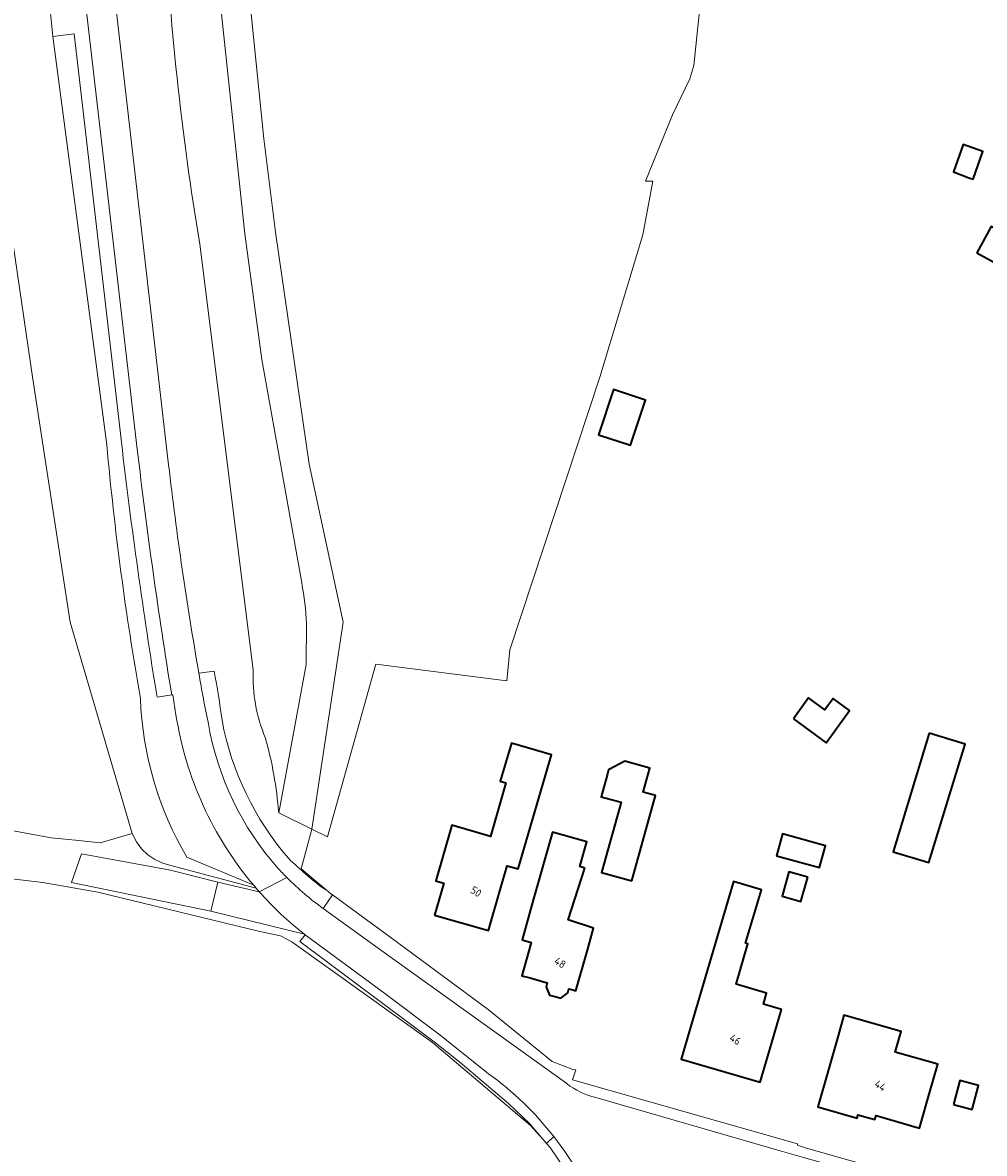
# Model space of a CAD drawing. Extents: x 184422 to 188298, y 343471 to 350189.
# Tile 391 of 513: x 186826 to 186939, y 348968 to 349101. Entities that reach past the tile are written whole.
import ezdxf
from ezdxf.enums import TextEntityAlignment as Align

# ---------------------------------------------------------------- set-up
doc = ezdxf.new("R2010")
doc.units = 0
for name, color, linetype, lineweight in [('B-WA-GR-GRAS-GV', 252, 'Continuous', 13), ('B-WA-GR-GROENVOORZIENING-GV', 252, 'Continuous', 18), ('B-WA-IE-TERREINAFSCHEIDING_KUNSTMATIG_HEKWERK-G', 252, 'IE-TERREINAFSCHEIDING-KUNSTMATIG', 18), ('B-WA-OG-TERREIN_ERF-GV', 252, 'Continuous', 18), ('B-WA-OG-WEG-GV', 252, 'Continuous', 18), ('B-WA-VH-ONVERHARD-GV', 252, 'Continuous', 18), ('B-WA-VH-VERHARDING_ASFALT-GV', 252, 'Continuous', 18), ('B-WA-VH-VERHARDING_GESLOTEN-GV', 252, 'Continuous', 18), ('B-WA-VH-VERHARDING_GRASBETONSTEEN-GV', 252, 'Continuous', 18), ('B-WA-VH-VERHARDING_STRAATBAKSTEEN-GV', 252, 'Continuous', 18), ('B-WA-VH-VERHARDING_TEGEL-GV', 252, 'Continuous', 18), ('B-WE-OG-BEBOUWING-GV', 250, 'Continuous', 35), ('B-WE-OG-BEBOUWING-T18', 10, 'Continuous', 18)]:
    doc.layers.add(name, color=color, linetype=linetype, lineweight=lineweight)
doc.styles.add('NLCS-ISO-M500-T18', font='NLCS-ISO.ttf', dxfattribs={"height": 0.9})
doc.linetypes.add('IE-TERREINAFSCHEIDING-KUNSTMATIG', pattern='A,4,[82,NLCS.SHX,S=0.75,R=90,X=0,Y=0],4,-2', length=10)

msp = doc.modelspace()

# ---------------------------------------------------------------- linework, layer by layer
at = {"layer": 'B-WA-GR-GRAS-GV', "flags": 128}
for points in [[(186859.084, 349035.12), (186857.028, 349046.754), (186854.369, 349061.428), (186852.376, 349076.208), (186847.659, 349120.624), (186842.586, 349120.278), (186842.888, 349114.299)], [(186859.084, 349035.12), (186857.028, 349046.754), (186854.369, 349061.428), (186852.376, 349076.208), (186847.659, 349120.624), (186842.586, 349120.278), (186842.888, 349114.299)], [(186859.084, 349035.12), (186857.028, 349046.754), (186854.369, 349061.428), (186852.376, 349076.208), (186847.659, 349120.624), (186842.586, 349120.278), (186842.888, 349114.299)], [(186820.785, 349117.115), (186821.679, 349110.575), (186823.442, 349097.673), (186824.561, 349078.713), (186827.421, 349059.09), (186831.83, 349030.529), (186839.127, 349005.658), (186839.159, 349005.548), (186839.625, 349004.652), (186840.231, 349003.843), (186840.96, 349003.145), (186841.795, 349002.575), (186842.711, 349002.149), (186843.684, 349001.878), (186853.703, 348999.22), (186853.426, 348999.544), (186845.57, 349002.856)], [(186820.785, 349117.115), (186821.679, 349110.575), (186823.442, 349097.673), (186824.561, 349078.713), (186827.421, 349059.09), (186831.83, 349030.529), (186839.127, 349005.658), (186839.159, 349005.548), (186839.625, 349004.652), (186840.231, 349003.843), (186840.96, 349003.145), (186841.795, 349002.575), (186842.711, 349002.149), (186843.684, 349001.878), (186853.703, 348999.22), (186853.426, 348999.544), (186845.57, 349002.856)], [(186820.785, 349117.115), (186821.679, 349110.575), (186823.442, 349097.673), (186824.561, 349078.713), (186827.421, 349059.09), (186831.83, 349030.529), (186839.127, 349005.658), (186839.159, 349005.548), (186839.625, 349004.652), (186840.231, 349003.843), (186840.96, 349003.145), (186841.795, 349002.575), (186842.711, 349002.149), (186843.684, 349001.878), (186853.703, 348999.22), (186853.426, 348999.544), (186845.57, 349002.856)], [(186852.798, 349105.239), (186854.612, 349087.393), (186855.999, 349076.404), (186859.956, 349049.086), (186863.967, 349030.51), (186860.264, 349006.169), (186862.119, 349005.255), (186867.8, 349025.568), (186883.242, 349023.625), (186883.571, 349027.265), (186894.18, 349059.328), (186899.238, 349076.073), (186900.401, 349082.41), (186899.539, 349082.41), (186902.718, 349090.216), (186904.79, 349094.456), (186905.248, 349096.01), (186906.275, 349105.916)], [(186852.798, 349105.239), (186854.612, 349087.393), (186855.999, 349076.404), (186859.956, 349049.086), (186863.967, 349030.51), (186860.264, 349006.169), (186862.119, 349005.255), (186867.8, 349025.568), (186883.242, 349023.625), (186883.571, 349027.265), (186894.18, 349059.328), (186899.238, 349076.073), (186900.401, 349082.41), (186899.539, 349082.41), (186902.718, 349090.216), (186904.79, 349094.456), (186905.248, 349096.01), (186906.275, 349105.916)], [(186852.798, 349105.239), (186854.612, 349087.393), (186855.999, 349076.404), (186859.956, 349049.086), (186863.967, 349030.51), (186860.264, 349006.169), (186862.119, 349005.255), (186867.8, 349025.568), (186883.242, 349023.625), (186883.571, 349027.265), (186894.18, 349059.328), (186899.238, 349076.073), (186900.401, 349082.41), (186899.539, 349082.41), (186902.718, 349090.216), (186904.79, 349094.456), (186905.248, 349096.01), (186906.275, 349105.916)], [(186836.129, 349051.361), (186829.782, 349099.448), (186829.446, 349102.584), (186830.146, 349102.646)], [(186836.129, 349051.361), (186829.782, 349099.448), (186829.446, 349102.584), (186830.146, 349102.646)], [(186836.129, 349051.361), (186829.782, 349099.448), (186829.446, 349102.584), (186830.146, 349102.646)], [(186847.076, 349074.997), (186853.373, 349024.914)], [(186847.076, 349074.997), (186853.373, 349024.914)], [(186847.076, 349074.997), (186853.373, 349024.914)], [(186856.367, 349008.089), (186859.61, 349025.531), (186859.655, 349030.342)], [(186856.367, 349008.089), (186859.61, 349025.531), (186859.655, 349030.342)], [(186856.367, 349008.089), (186859.61, 349025.531), (186859.655, 349030.342)], [(186868.186, 348866.142), (186887.253, 348916.729), (186893.675, 348937.08), (186895.03, 348945.328), (186894.846, 348949.94), (186894.555, 348954.59), (186893.882, 348959.318), (186892.494, 348962.531), (186888.332, 348968.693), (186887.901, 348969.176), (186887.465, 348969.665), (186886.767, 348970.447), (186886.017, 348971.289), (186874.461, 348981.048), (186857.901, 348992.886), (186856.599, 348993.598), (186854.143, 348994.098), (186835.074, 348998.751), (186828.613, 348999.861), (186824.294, 349000.397)], [(186868.186, 348866.142), (186887.253, 348916.729), (186893.675, 348937.08), (186895.03, 348945.328), (186894.846, 348949.94), (186894.555, 348954.59), (186893.882, 348959.318), (186892.494, 348962.531), (186888.332, 348968.693), (186887.901, 348969.176), (186887.465, 348969.665), (186886.767, 348970.447), (186886.017, 348971.289), (186874.461, 348981.048), (186857.901, 348992.886), (186856.599, 348993.598), (186854.143, 348994.098), (186835.074, 348998.751), (186828.613, 348999.861), (186824.294, 349000.397)], [(186868.186, 348866.142), (186887.253, 348916.729), (186893.675, 348937.08), (186895.03, 348945.328), (186894.846, 348949.94), (186894.555, 348954.59), (186893.882, 348959.318), (186892.494, 348962.531), (186888.332, 348968.693), (186887.901, 348969.176), (186887.465, 348969.665), (186886.767, 348970.447), (186886.017, 348971.289), (186874.461, 348981.048), (186857.901, 348992.886), (186856.599, 348993.598), (186854.143, 348994.098), (186835.074, 348998.751), (186828.613, 348999.861), (186824.294, 349000.397)]]:
    msp.add_lwpolyline(points, dxfattribs=at)
at = {"layer": 'B-WA-GR-GRAS-GV'}
for points in [[(186842.888, 349114.299, 0.0294101), (186847.076, 349074.997)], [(186842.888, 349114.299, 0.0294101), (186847.076, 349074.997)], [(186842.888, 349114.299, 0.0294101), (186847.076, 349074.997)], [(186840.086, 349021.529, -0.0208324), (186836.129, 349051.361)], [(186840.086, 349021.529, -0.0208324), (186836.129, 349051.361)], [(186840.086, 349021.529, -0.0208324), (186836.129, 349051.361)], [(186859.655, 349030.342, 0.0320148), (186859.084, 349035.12)], [(186859.655, 349030.342, 0.0320148), (186859.084, 349035.12)], [(186859.655, 349030.342, 0.0320148), (186859.084, 349035.12)], [(186853.373, 349024.914, 0.1123252), (186854.779, 349016.947)], [(186853.373, 349024.914, 0.1123252), (186854.779, 349016.947)], [(186853.373, 349024.914, 0.1123252), (186854.779, 349016.947)], [(186845.57, 349002.856, -0.124917), (186840.086, 349021.529)], [(186845.57, 349002.856, -0.124917), (186840.086, 349021.529)], [(186845.57, 349002.856, -0.124917), (186840.086, 349021.529)], [(186854.779, 349016.947, -0.0499525), (186856.367, 349008.089)], [(186854.779, 349016.947, -0.0499525), (186856.367, 349008.089)], [(186854.779, 349016.947, -0.0499525), (186856.367, 349008.089)]]:
    msp.add_lwpolyline(points, format="xyb", dxfattribs=at)
at = {"layer": 'B-WA-GR-GROENVOORZIENING-GV', "flags": 128}
for points in [[(186859.655, 349030.342), (186859.61, 349025.531), (186856.367, 349008.089), (186860.264, 349006.169), (186863.967, 349030.51), (186859.956, 349049.086), (186855.999, 349076.404), (186854.612, 349087.393), (186852.798, 349105.239), (186851.008, 349125.595), (186850.018, 349144.019), (186851.406, 349154.441), (186852.079, 349157.886), (186853.912, 349164.228), (186856.26, 349170.347), (186859.516, 349176.479), (186862.302, 349179.695), (186858.648, 349180.99)], [(186859.655, 349030.342), (186859.61, 349025.531), (186856.367, 349008.089), (186860.264, 349006.169), (186863.967, 349030.51), (186859.956, 349049.086), (186855.999, 349076.404), (186854.612, 349087.393), (186852.798, 349105.239), (186851.008, 349125.595), (186850.018, 349144.019), (186851.406, 349154.441), (186852.079, 349157.886), (186853.912, 349164.228), (186856.26, 349170.347), (186859.516, 349176.479), (186862.302, 349179.695), (186858.648, 349180.99)], [(186859.655, 349030.342), (186859.61, 349025.531), (186856.367, 349008.089), (186860.264, 349006.169), (186863.967, 349030.51), (186859.956, 349049.086), (186855.999, 349076.404), (186854.612, 349087.393), (186852.798, 349105.239), (186851.008, 349125.595), (186850.018, 349144.019), (186851.406, 349154.441), (186852.079, 349157.886), (186853.912, 349164.228), (186856.26, 349170.347), (186859.516, 349176.479), (186862.302, 349179.695), (186858.648, 349180.99)], [(186846.548, 349134.673), (186847.598, 349121.801), (186847.659, 349120.624), (186852.376, 349076.208), (186854.369, 349061.428), (186857.028, 349046.754), (186859.084, 349035.12)], [(186846.548, 349134.673), (186847.598, 349121.801), (186847.659, 349120.624), (186852.376, 349076.208), (186854.369, 349061.428), (186857.028, 349046.754), (186859.084, 349035.12)], [(186846.548, 349134.673), (186847.598, 349121.801), (186847.659, 349120.624), (186852.376, 349076.208), (186854.369, 349061.428), (186857.028, 349046.754), (186859.084, 349035.12)], [(186816.322, 349106.302), (186817.745, 349099.524), (186817.334, 349095.434), (186819.06, 349092.531), (186820.358, 349076.27), (186820.818, 349047.641), (186822.027, 349025.75), (186823.59, 349016.398), (186824.307, 349010.113), (186824.728, 349006.051), (186827.034, 349005.617), (186829.573, 349005.14), (186832.842, 349004.804), (186835.341, 349004.548), (186839.127, 349005.658), (186831.83, 349030.529), (186827.421, 349059.09), (186824.561, 349078.713), (186823.442, 349097.673), (186821.679, 349110.575), (186820.785, 349117.115), (186822.414, 349125.273), (186824.98, 349131.446), (186827.285, 349133.642)], [(186816.322, 349106.302), (186817.745, 349099.524), (186817.334, 349095.434), (186819.06, 349092.531), (186820.358, 349076.27), (186820.818, 349047.641), (186822.027, 349025.75), (186823.59, 349016.398), (186824.307, 349010.113), (186824.728, 349006.051), (186827.034, 349005.617), (186829.573, 349005.14), (186832.842, 349004.804), (186835.341, 349004.548), (186839.127, 349005.658), (186831.83, 349030.529), (186827.421, 349059.09), (186824.561, 349078.713), (186823.442, 349097.673), (186821.679, 349110.575), (186820.785, 349117.115), (186822.414, 349125.273), (186824.98, 349131.446), (186827.285, 349133.642)], [(186816.322, 349106.302), (186817.745, 349099.524), (186817.334, 349095.434), (186819.06, 349092.531), (186820.358, 349076.27), (186820.818, 349047.641), (186822.027, 349025.75), (186823.59, 349016.398), (186824.307, 349010.113), (186824.728, 349006.051), (186827.034, 349005.617), (186829.573, 349005.14), (186832.842, 349004.804), (186835.341, 349004.548), (186839.127, 349005.658), (186831.83, 349030.529), (186827.421, 349059.09), (186824.561, 349078.713), (186823.442, 349097.673), (186821.679, 349110.575), (186820.785, 349117.115), (186822.414, 349125.273), (186824.98, 349131.446), (186827.285, 349133.642)]]:
    msp.add_lwpolyline(points, dxfattribs=at)
at = {"layer": 'B-WA-GR-GROENVOORZIENING-GV'}
msp.add_lwpolyline([(186859.084, 349035.12, -0.0320148), (186859.655, 349030.342)], format="xyb", dxfattribs=at)
msp.add_lwpolyline([(186859.084, 349035.12, -0.0320148), (186859.655, 349030.342)], format="xyb", dxfattribs=at)
msp.add_lwpolyline([(186859.084, 349035.12, -0.0320148), (186859.655, 349030.342)], format="xyb", dxfattribs=at)
at = {"layer": 'B-WA-IE-TERREINAFSCHEIDING_KUNSTMATIG_HEKWERK-G', "flags": 128}
for points in [[(186860.264, 349006.169), (186862.119, 349005.255), (186867.8, 349025.568), (186883.242, 349023.625)], [(186860.264, 349006.169), (186862.119, 349005.255), (186867.8, 349025.568), (186883.242, 349023.625)], [(186860.264, 349006.169), (186862.119, 349005.255), (186867.8, 349025.568), (186883.242, 349023.625)], [(186860.264, 349006.169), (186856.367, 349008.089)], [(186860.264, 349006.169), (186856.367, 349008.089)], [(186860.264, 349006.169), (186856.367, 349008.089)]]:
    msp.add_lwpolyline(points, dxfattribs=at)
at = {"layer": 'B-WA-OG-TERREIN_ERF-GV', "flags": 128}
for points in [[(186906.275, 349105.916), (186905.248, 349096.01), (186904.79, 349094.456), (186902.718, 349090.216), (186899.539, 349082.41), (186900.401, 349082.41), (186899.238, 349076.073), (186894.18, 349059.328), (186883.571, 349027.265), (186883.242, 349023.625), (186867.8, 349025.568), (186862.119, 349005.255), (186860.264, 349006.169), (186859.012, 349001.493), (186861.947, 348999.019)], [(186906.275, 349105.916), (186905.248, 349096.01), (186904.79, 349094.456), (186902.718, 349090.216), (186899.539, 349082.41), (186900.401, 349082.41), (186899.238, 349076.073), (186894.18, 349059.328), (186883.571, 349027.265), (186883.242, 349023.625), (186867.8, 349025.568), (186862.119, 349005.255), (186860.264, 349006.169), (186859.012, 349001.493), (186861.947, 348999.019)], [(186906.275, 349105.916), (186905.248, 349096.01), (186904.79, 349094.456), (186902.718, 349090.216), (186899.539, 349082.41), (186900.401, 349082.41), (186899.238, 349076.073), (186894.18, 349059.328), (186883.571, 349027.265), (186883.242, 349023.625), (186867.8, 349025.568), (186862.119, 349005.255), (186860.264, 349006.169), (186859.012, 349001.493), (186861.947, 348999.019)], [(186861.947, 348999.019), (186862.523, 348998.533), (186862.702, 348998.407), (186869.443, 348993.484), (186881.042, 348984.925), (186888.559, 348978.816), (186891.018, 348977.888), (186891.344, 348977.814), (186890.961, 348976.653), (186917.473, 348969.121), (186917.435, 348968.946), (186918.533, 348968.631), (186929.983, 348965.347)], [(186861.947, 348999.019), (186862.523, 348998.533), (186862.702, 348998.407), (186869.443, 348993.484), (186881.042, 348984.925), (186888.559, 348978.816), (186891.018, 348977.888), (186891.344, 348977.814), (186890.961, 348976.653), (186917.473, 348969.121), (186917.435, 348968.946), (186918.533, 348968.631), (186929.983, 348965.347)], [(186861.947, 348999.019), (186862.523, 348998.533), (186862.702, 348998.407), (186869.443, 348993.484), (186881.042, 348984.925), (186888.559, 348978.816), (186891.018, 348977.888), (186891.344, 348977.814), (186890.961, 348976.653), (186917.473, 348969.121), (186917.435, 348968.946), (186918.533, 348968.631), (186929.983, 348965.347)]]:
    msp.add_lwpolyline(points, dxfattribs=at)
for points in [[(186937.64, 349082.807), (186935.83, 349083.501), (186936.95, 349086.713), (186939.29, 349085.897), (186938.151, 349082.628)], [(186937.64, 349082.807), (186935.83, 349083.501), (186936.95, 349086.713), (186939.29, 349085.897), (186938.151, 349082.628)], [(186937.64, 349082.807), (186935.83, 349083.501), (186936.95, 349086.713), (186939.29, 349085.897), (186938.151, 349082.628)], [(186938.565, 349073.959), (186940.273, 349077.086), (186943.74, 349075.192), (186943.481, 349074.718), (186945.386, 349073.678), (186943.937, 349071.026)], [(186938.565, 349073.959), (186940.273, 349077.086), (186943.74, 349075.192), (186943.481, 349074.718), (186945.386, 349073.678), (186943.937, 349071.026)], [(186938.565, 349073.959), (186940.273, 349077.086), (186943.74, 349075.192), (186943.481, 349074.718), (186945.386, 349073.678), (186943.937, 349071.026)], [(186894.032, 349052.558), (186895.774, 349057.886), (186899.552, 349056.65), (186897.81, 349051.322)], [(186894.032, 349052.558), (186895.774, 349057.886), (186899.552, 349056.65), (186897.81, 349051.322)], [(186894.032, 349052.558), (186895.774, 349057.886), (186899.552, 349056.65), (186897.81, 349051.322)], [(186932.958, 349017.435), (186937.179, 349016.15), (186932.935, 349002.211), (186928.715, 349003.496)], [(186932.958, 349017.435), (186937.179, 349016.15), (186932.935, 349002.211), (186928.715, 349003.496)], [(186932.958, 349017.435), (186937.179, 349016.15), (186932.935, 349002.211), (186928.715, 349003.496)], [(186874.728, 348996.05), (186875.814, 348999.795), (186875.109, 349000), (186874.854, 349000.074), (186876.752, 349006.624), (186881.297, 349005.307), (186883.121, 349011.6), (186882.462, 349011.791), (186883.76, 349016.27), (186888.478, 349014.903), (186884.583, 349001.467), (186883.275, 349001.846), (186882.455, 348999.016), (186881.063, 348994.214)], [(186874.728, 348996.05), (186875.814, 348999.795), (186875.109, 349000), (186874.854, 349000.074), (186876.752, 349006.624), (186881.297, 349005.307), (186883.121, 349011.6), (186882.462, 349011.791), (186883.76, 349016.27), (186888.478, 349014.903), (186884.583, 349001.467), (186883.275, 349001.846), (186882.455, 348999.016), (186881.063, 348994.214)], [(186874.728, 348996.05), (186875.814, 348999.795), (186875.109, 349000), (186874.854, 349000.074), (186876.752, 349006.624), (186881.297, 349005.307), (186883.121, 349011.6), (186882.462, 349011.791), (186883.76, 349016.27), (186888.478, 349014.903), (186884.583, 349001.467), (186883.275, 349001.846), (186882.455, 348999.016), (186881.063, 348994.214)], [(186897.934, 349000.072), (186894.383, 349001.058), (186896.679, 349009.322), (186894.326, 349009.975), (186895.031, 349012.513), (186895.202, 349013.129), (186897.113, 349014.144), (186900.062, 349013.326), (186899.478, 349011.221), (186899.284, 349010.524), (186900.726, 349010.124)], [(186897.934, 349000.072), (186894.383, 349001.058), (186896.679, 349009.322), (186894.326, 349009.975), (186895.031, 349012.513), (186895.202, 349013.129), (186897.113, 349014.144), (186900.062, 349013.326), (186899.478, 349011.221), (186899.284, 349010.524), (186900.726, 349010.124)], [(186897.934, 349000.072), (186894.383, 349001.058), (186896.679, 349009.322), (186894.326, 349009.975), (186895.031, 349012.513), (186895.202, 349013.129), (186897.113, 349014.144), (186900.062, 349013.326), (186899.478, 349011.221), (186899.284, 349010.524), (186900.726, 349010.124)], [(186892.428, 349001.581), (186890.434, 348995.49), (186893.439, 348994.507), (186892.71, 348991.929), (186891.354, 348987.128), (186890.99, 348987.233), (186890.548, 348987.361), (186890.415, 348986.899), (186889.591, 348986.275), (186889.051, 348986.42), (186888.249, 348986.636), (186887.864, 348987.604), (186887.996, 348988.076), (186885.972, 348988.639), (186884.995, 348988.91), (186886.085, 348992.825), (186885.027, 348993.125), (186886.387, 348997.936), (186888.607, 349005.79), (186892.653, 349004.646), (186891.834, 349001.749)], [(186892.428, 349001.581), (186890.434, 348995.49), (186893.439, 348994.507), (186892.71, 348991.929), (186891.354, 348987.128), (186890.99, 348987.233), (186890.548, 348987.361), (186890.415, 348986.899), (186889.591, 348986.275), (186889.051, 348986.42), (186888.249, 348986.636), (186887.864, 348987.604), (186887.996, 348988.076), (186885.972, 348988.639), (186884.995, 348988.91), (186886.085, 348992.825), (186885.027, 348993.125), (186886.387, 348997.936), (186888.607, 349005.79), (186892.653, 349004.646), (186891.834, 349001.749)], [(186892.428, 349001.581), (186890.434, 348995.49), (186893.439, 348994.507), (186892.71, 348991.929), (186891.354, 348987.128), (186890.99, 348987.233), (186890.548, 348987.361), (186890.415, 348986.899), (186889.591, 348986.275), (186889.051, 348986.42), (186888.249, 348986.636), (186887.864, 348987.604), (186887.996, 348988.076), (186885.972, 348988.639), (186884.995, 348988.91), (186886.085, 348992.825), (186885.027, 348993.125), (186886.387, 348997.936), (186888.607, 349005.79), (186892.653, 349004.646), (186891.834, 349001.749)], [(186914.971, 349003.017), (186915.674, 349005.59), (186920.734, 349004.206), (186920.031, 349001.634)], [(186914.971, 349003.017), (186915.674, 349005.59), (186920.734, 349004.206), (186920.031, 349001.634)], [(186914.971, 349003.017), (186915.674, 349005.59), (186920.734, 349004.206), (186920.031, 349001.634)], [(186905.175, 348983.896), (186909.914, 348999.995), (186913.202, 348999.027), (186911.346, 348992.721), (186911.621, 348992.64), (186910.231, 348987.919), (186913.816, 348986.864), (186913.434, 348985.567), (186915.572, 348984.938), (186914.461, 348981.163), (186913.049, 348976.366), (186903.763, 348979.099)], [(186905.175, 348983.896), (186909.914, 348999.995), (186913.202, 348999.027), (186911.346, 348992.721), (186911.621, 348992.64), (186910.231, 348987.919), (186913.816, 348986.864), (186913.434, 348985.567), (186915.572, 348984.938), (186914.461, 348981.163), (186913.049, 348976.366), (186903.763, 348979.099)], [(186905.175, 348983.896), (186909.914, 348999.995), (186913.202, 348999.027), (186911.346, 348992.721), (186911.621, 348992.64), (186910.231, 348987.919), (186913.816, 348986.864), (186913.434, 348985.567), (186915.572, 348984.938), (186914.461, 348981.163), (186913.049, 348976.366), (186903.763, 348979.099)], [(186921.212, 348978.272), (186922.236, 348981.848), (186922.924, 348984.251), (186929.654, 348982.324), (186928.962, 348979.908), (186933.982, 348978.511), (186933.397, 348976.454), (186933.201, 348975.775), (186931.815, 348970.971), (186926.702, 348972.446), (186926.569, 348972.001), (186924.575, 348972.538), (186924.47, 348972.139), (186919.836, 348973.465)], [(186921.212, 348978.272), (186922.236, 348981.848), (186922.924, 348984.251), (186929.654, 348982.324), (186928.962, 348979.908), (186933.982, 348978.511), (186933.397, 348976.454), (186933.201, 348975.775), (186931.815, 348970.971), (186926.702, 348972.446), (186926.569, 348972.001), (186924.575, 348972.538), (186924.47, 348972.139), (186919.836, 348973.465)], [(186921.212, 348978.272), (186922.236, 348981.848), (186922.924, 348984.251), (186929.654, 348982.324), (186928.962, 348979.908), (186933.982, 348978.511), (186933.397, 348976.454), (186933.201, 348975.775), (186931.815, 348970.971), (186926.702, 348972.446), (186926.569, 348972.001), (186924.575, 348972.538), (186924.47, 348972.139), (186919.836, 348973.465)]]:
    msp.add_lwpolyline(points, close=True, dxfattribs=at)
at = {"layer": 'B-WA-OG-WEG-GV'}
for points in [[(186847.076, 349074.997, -0.0294101), (186842.888, 349114.299)], [(186847.076, 349074.997, -0.0294101), (186842.888, 349114.299)], [(186847.076, 349074.997, -0.0294101), (186842.888, 349114.299)], [(186836.129, 349051.361, 0.0208324), (186840.086, 349021.529)], [(186836.129, 349051.361, 0.0208324), (186840.086, 349021.529)], [(186836.129, 349051.361, 0.0208324), (186840.086, 349021.529)], [(186842.05, 349021.683, -0.0114536), (186837.853, 349051.69)], [(186842.05, 349021.683, -0.0114536), (186837.853, 349051.69)], [(186842.05, 349021.683, -0.0114536), (186837.853, 349051.69)], [(186843.402, 349049.024, 0.014372), (186846.973, 349024.496)], [(186843.402, 349049.024, 0.014372), (186846.973, 349024.496)], [(186843.402, 349049.024, 0.014372), (186846.973, 349024.496)], [(186848.759, 349024.747, -0.0146949), (186849.7, 349018.983)], [(186848.759, 349024.747, -0.0146949), (186849.7, 349018.983)], [(186848.759, 349024.747, -0.0146949), (186849.7, 349018.983)], [(186854.779, 349016.947, -0.1123252), (186853.373, 349024.914)], [(186854.779, 349016.947, -0.1123252), (186853.373, 349024.914)], [(186854.779, 349016.947, -0.1123252), (186853.373, 349024.914)], [(186840.086, 349021.529, 0.124917), (186845.57, 349002.856)], [(186840.086, 349021.529, 0.124917), (186845.57, 349002.856)], [(186840.086, 349021.529, 0.124917), (186845.57, 349002.856)], [(186853.426, 348999.544, -0.137937), (186844.274, 349019.621)], [(186853.426, 348999.544, -0.137937), (186844.274, 349019.621)], [(186853.426, 348999.544, -0.137937), (186844.274, 349019.621)], [(186849.7, 349018.983, 0.1330498), (186857.522, 349002.721)], [(186849.7, 349018.983, 0.1330498), (186857.522, 349002.721)], [(186849.7, 349018.983, 0.1330498), (186857.522, 349002.721)], [(186856.367, 349008.089, 0.0499525), (186854.779, 349016.947)], [(186856.367, 349008.089, 0.0499525), (186854.779, 349016.947)], [(186856.367, 349008.089, 0.0499525), (186854.779, 349016.947)], [(186857.522, 349002.721, 0.0350196), (186861.831, 348999.034)], [(186857.522, 349002.721, 0.0350196), (186861.831, 348999.034)], [(186857.522, 349002.721, 0.0350196), (186861.831, 348999.034)], [(186894.426, 348959.911, 0.0758564), (186888.758, 348969.983)], [(186894.426, 348959.911, 0.0758564), (186888.758, 348969.983)], [(186894.426, 348959.911, 0.0758564), (186888.758, 348969.983)]]:
    msp.add_lwpolyline(points, format="xyb", dxfattribs=at)
at = {"layer": 'B-WA-OG-WEG-GV', "flags": 128}
for points in [[(186837.195, 349102.944), (186843.402, 349049.024)], [(186837.195, 349102.944), (186843.402, 349049.024)], [(186837.195, 349102.944), (186843.402, 349049.024)], [(186837.853, 349051.69), (186832.271, 349099.757), (186829.782, 349099.448), (186836.129, 349051.361)], [(186837.853, 349051.69), (186832.271, 349099.757), (186829.782, 349099.448), (186836.129, 349051.361)], [(186837.853, 349051.69), (186832.271, 349099.757), (186829.782, 349099.448), (186836.129, 349051.361)], [(186853.373, 349024.914), (186847.076, 349074.997)], [(186853.373, 349024.914), (186847.076, 349074.997)], [(186853.373, 349024.914), (186847.076, 349074.997)], [(186846.973, 349024.496), (186848.759, 349024.747)], [(186846.973, 349024.496), (186848.759, 349024.747)], [(186846.973, 349024.496), (186848.759, 349024.747)], [(186844.274, 349019.621), (186843.898, 349021.955), (186843.769, 349021.95), (186842.05, 349021.683)], [(186844.274, 349019.621), (186843.898, 349021.955), (186843.769, 349021.95), (186842.05, 349021.683)], [(186844.274, 349019.621), (186843.898, 349021.955), (186843.769, 349021.95), (186842.05, 349021.683)], [(186861.831, 348999.034), (186861.947, 348999.019), (186859.012, 349001.493), (186860.264, 349006.169), (186856.367, 349008.089)], [(186861.831, 348999.034), (186861.947, 348999.019), (186859.012, 349001.493), (186860.264, 349006.169), (186856.367, 349008.089)], [(186861.831, 348999.034), (186861.947, 348999.019), (186859.012, 349001.493), (186860.264, 349006.169), (186856.367, 349008.089)], [(186824.294, 349000.397), (186828.613, 348999.861), (186835.074, 348998.751), (186854.143, 348994.098), (186856.599, 348993.598), (186857.901, 348992.886), (186874.461, 348981.048), (186886.017, 348971.289), (186886.767, 348970.447), (186887.465, 348969.665), (186885.907, 348971.506), (186883.409, 348973.867), (186877.682, 348978.735), (186874.83, 348981.006), (186858.87, 348992.928), (186859.496, 348993.716), (186859.41, 348993.779), (186848.368, 348996.517), (186831.991, 348999.874), (186833.158, 349003.239), (186843.624, 349001.318), (186849.213, 348999.93), (186854.079, 348998.791), (186853.703, 348999.22), (186843.684, 349001.878), (186842.711, 349002.149), (186841.795, 349002.575), (186840.96, 349003.145), (186840.231, 349003.843), (186839.625, 349004.652), (186839.159, 349005.548), (186839.127, 349005.658), (186835.341, 349004.548), (186832.842, 349004.804), (186829.573, 349005.14), (186827.034, 349005.617), (186824.728, 349006.051)], [(186824.294, 349000.397), (186828.613, 348999.861), (186835.074, 348998.751), (186854.143, 348994.098), (186856.599, 348993.598), (186857.901, 348992.886), (186874.461, 348981.048), (186886.017, 348971.289), (186886.767, 348970.447), (186887.465, 348969.665), (186885.907, 348971.506), (186883.409, 348973.867), (186877.682, 348978.735), (186874.83, 348981.006), (186858.87, 348992.928), (186859.496, 348993.716), (186859.41, 348993.779), (186848.368, 348996.517), (186831.991, 348999.874), (186833.158, 349003.239), (186843.624, 349001.318), (186849.213, 348999.93), (186854.079, 348998.791), (186853.703, 348999.22), (186843.684, 349001.878), (186842.711, 349002.149), (186841.795, 349002.575), (186840.96, 349003.145), (186840.231, 349003.843), (186839.625, 349004.652), (186839.159, 349005.548), (186839.127, 349005.658), (186835.341, 349004.548), (186832.842, 349004.804), (186829.573, 349005.14), (186827.034, 349005.617), (186824.728, 349006.051)], [(186824.294, 349000.397), (186828.613, 348999.861), (186835.074, 348998.751), (186854.143, 348994.098), (186856.599, 348993.598), (186857.901, 348992.886), (186874.461, 348981.048), (186886.017, 348971.289), (186886.767, 348970.447), (186887.465, 348969.665), (186885.907, 348971.506), (186883.409, 348973.867), (186877.682, 348978.735), (186874.83, 348981.006), (186858.87, 348992.928), (186859.496, 348993.716), (186859.41, 348993.779), (186848.368, 348996.517), (186831.991, 348999.874), (186833.158, 349003.239), (186843.624, 349001.318), (186849.213, 348999.93), (186854.079, 348998.791), (186853.703, 348999.22), (186843.684, 349001.878), (186842.711, 349002.149), (186841.795, 349002.575), (186840.96, 349003.145), (186840.231, 349003.843), (186839.625, 349004.652), (186839.159, 349005.548), (186839.127, 349005.658), (186835.341, 349004.548), (186832.842, 349004.804), (186829.573, 349005.14), (186827.034, 349005.617), (186824.728, 349006.051)], [(186845.57, 349002.856), (186853.426, 348999.544)], [(186845.57, 349002.856), (186853.426, 348999.544)], [(186845.57, 349002.856), (186853.426, 348999.544)], [(186888.758, 348969.983), (186887.901, 348969.176), (186888.332, 348968.693), (186892.494, 348962.531), (186893.882, 348959.318), (186894.555, 348954.59), (186894.846, 348949.94), (186895.03, 348945.328), (186893.675, 348937.08), (186887.253, 348916.729), (186868.186, 348866.142), (186849.579, 348821.078), (186842.637, 348807.232), (186832.472, 348790.69), (186828.137, 348784.769), (186828.209, 348784.717)], [(186888.758, 348969.983), (186887.901, 348969.176), (186888.332, 348968.693), (186892.494, 348962.531), (186893.882, 348959.318), (186894.555, 348954.59), (186894.846, 348949.94), (186895.03, 348945.328), (186893.675, 348937.08), (186887.253, 348916.729), (186868.186, 348866.142), (186849.579, 348821.078), (186842.637, 348807.232), (186832.472, 348790.69), (186828.137, 348784.769), (186828.209, 348784.717)], [(186888.758, 348969.983), (186887.901, 348969.176), (186888.332, 348968.693), (186892.494, 348962.531), (186893.882, 348959.318), (186894.555, 348954.59), (186894.846, 348949.94), (186895.03, 348945.328), (186893.675, 348937.08), (186887.253, 348916.729), (186868.186, 348866.142), (186849.579, 348821.078), (186842.637, 348807.232), (186832.472, 348790.69), (186828.137, 348784.769), (186828.209, 348784.717)]]:
    msp.add_lwpolyline(points, dxfattribs=at)
at = {"layer": 'B-WA-VH-ONVERHARD-GV', "flags": 128}
msp.add_lwpolyline([(186848.368, 348996.517), (186849.213, 348999.93), (186843.624, 349001.318), (186833.158, 349003.239), (186831.991, 348999.874)], close=True, dxfattribs=at)
msp.add_lwpolyline([(186848.368, 348996.517), (186849.213, 348999.93), (186843.624, 349001.318), (186833.158, 349003.239), (186831.991, 348999.874)], close=True, dxfattribs=at)
msp.add_lwpolyline([(186848.368, 348996.517), (186849.213, 348999.93), (186843.624, 349001.318), (186833.158, 349003.239), (186831.991, 348999.874)], close=True, dxfattribs=at)
at = {"layer": 'B-WA-VH-VERHARDING_ASFALT-GV', "flags": 128}
for points in [[(186857.343, 349000.445), (186854.079, 348998.791)], [(186857.343, 349000.445), (186854.079, 348998.791)], [(186857.343, 349000.445), (186854.079, 348998.791)], [(186890.279, 348976.207), (186868.229, 348992.014), (186861.606, 348996.815)], [(186890.279, 348976.207), (186868.229, 348992.014), (186861.606, 348996.815)], [(186890.279, 348976.207), (186868.229, 348992.014), (186861.606, 348996.815)], [(186859.41, 348993.779), (186859.496, 348993.716), (186867.041, 348988.136), (186869.037, 348986.696), (186875.347, 348981.942), (186881.09, 348977.377)], [(186859.41, 348993.779), (186859.496, 348993.716), (186867.041, 348988.136), (186869.037, 348986.696), (186875.347, 348981.942), (186881.09, 348977.377)], [(186859.41, 348993.779), (186859.496, 348993.716), (186867.041, 348988.136), (186869.037, 348986.696), (186875.347, 348981.942), (186881.09, 348977.377)], [(186931.879, 348963.664), (186923.359, 348966.066), (186918.166, 348967.53), (186915.406, 348968.308), (186893.696, 348974.565)], [(186931.879, 348963.664), (186923.359, 348966.066), (186918.166, 348967.53), (186915.406, 348968.308), (186893.696, 348974.565)], [(186931.879, 348963.664), (186923.359, 348966.066), (186918.166, 348967.53), (186915.406, 348968.308), (186893.696, 348974.565)]]:
    msp.add_lwpolyline(points, dxfattribs=at)
at = {"layer": 'B-WA-VH-VERHARDING_ASFALT-GV'}
for points in [[(186861.606, 348996.815, -0.0406816), (186857.343, 349000.445)], [(186861.606, 348996.815, -0.0406816), (186857.343, 349000.445)], [(186861.606, 348996.815, -0.0406816), (186857.343, 349000.445)], [(186854.079, 348998.791, 0.0449718), (186859.41, 348993.779)], [(186854.079, 348998.791, 0.0449718), (186859.41, 348993.779)], [(186854.079, 348998.791, 0.0449718), (186859.41, 348993.779)], [(186881.09, 348977.377, -0.0698457), (186888.758, 348969.983)], [(186881.09, 348977.377, -0.0698457), (186888.758, 348969.983)], [(186881.09, 348977.377, -0.0698457), (186888.758, 348969.983)], [(186893.696, 348974.565, -0.1053563), (186890.279, 348976.207)], [(186893.696, 348974.565, -0.1053563), (186890.279, 348976.207)], [(186893.696, 348974.565, -0.1053563), (186890.279, 348976.207)], [(186888.758, 348969.983, -0.0758564), (186894.426, 348959.911)], [(186888.758, 348969.983, -0.0758564), (186894.426, 348959.911)], [(186888.758, 348969.983, -0.0758564), (186894.426, 348959.911)]]:
    msp.add_lwpolyline(points, format="xyb", dxfattribs=at)
at = {"layer": 'B-WA-VH-VERHARDING_GESLOTEN-GV', "flags": 128}
for points in [[(186833.581, 349103.749), (186839.717, 349050.865)], [(186833.581, 349103.749), (186839.717, 349050.865)], [(186833.581, 349103.749), (186839.717, 349050.865)], [(186843.402, 349049.024), (186837.195, 349102.944)], [(186843.402, 349049.024), (186837.195, 349102.944)], [(186843.402, 349049.024), (186837.195, 349102.944)], [(186843.769, 349021.95), (186843.898, 349021.955), (186844.274, 349019.621)], [(186843.769, 349021.95), (186843.898, 349021.955), (186844.274, 349019.621)], [(186843.769, 349021.95), (186843.898, 349021.955), (186844.274, 349019.621)], [(186853.426, 348999.544), (186853.703, 348999.22), (186854.079, 348998.791), (186857.343, 349000.445)], [(186853.426, 348999.544), (186853.703, 348999.22), (186854.079, 348998.791), (186857.343, 349000.445)], [(186853.426, 348999.544), (186853.703, 348999.22), (186854.079, 348998.791), (186857.343, 349000.445)]]:
    msp.add_lwpolyline(points, dxfattribs=at)
at = {"layer": 'B-WA-VH-VERHARDING_GESLOTEN-GV'}
for points in [[(186839.717, 349050.865, 0.0112033), (186843.769, 349021.95)], [(186839.717, 349050.865, 0.0112033), (186843.769, 349021.95)], [(186839.717, 349050.865, 0.0112033), (186843.769, 349021.95)], [(186846.973, 349024.496, -0.014372), (186843.402, 349049.024)], [(186846.973, 349024.496, -0.014372), (186843.402, 349049.024)], [(186846.973, 349024.496, -0.014372), (186843.402, 349049.024)], [(186848.087, 349018.55, -0.0115355), (186846.973, 349024.496)], [(186848.087, 349018.55, -0.0115355), (186846.973, 349024.496)], [(186848.087, 349018.55, -0.0115355), (186846.973, 349024.496)], [(186844.274, 349019.621, 0.137937), (186853.426, 348999.544)], [(186844.274, 349019.621, 0.137937), (186853.426, 348999.544)], [(186844.274, 349019.621, 0.137937), (186853.426, 348999.544)], [(186856.266, 349001.576, -0.1387665), (186848.087, 349018.55)], [(186856.266, 349001.576, -0.1387665), (186848.087, 349018.55)], [(186856.266, 349001.576, -0.1387665), (186848.087, 349018.55)], [(186857.343, 349000.445, -0.0108852), (186856.266, 349001.576)], [(186857.343, 349000.445, -0.0108852), (186856.266, 349001.576)], [(186857.343, 349000.445, -0.0108852), (186856.266, 349001.576)]]:
    msp.add_lwpolyline(points, format="xyb", dxfattribs=at)
at = {"layer": 'B-WA-VH-VERHARDING_GRASBETONSTEEN-GV', "flags": 128}
msp.add_lwpolyline([(186881.09, 348977.377), (186875.347, 348981.942), (186869.037, 348986.696), (186867.041, 348988.136), (186859.496, 348993.716), (186858.87, 348992.928), (186874.83, 348981.006), (186877.682, 348978.735), (186883.409, 348973.867), (186885.907, 348971.506), (186887.465, 348969.665), (186887.901, 348969.176), (186888.758, 348969.983)], dxfattribs=at)
msp.add_lwpolyline([(186881.09, 348977.377), (186875.347, 348981.942), (186869.037, 348986.696), (186867.041, 348988.136), (186859.496, 348993.716), (186858.87, 348992.928), (186874.83, 348981.006), (186877.682, 348978.735), (186883.409, 348973.867), (186885.907, 348971.506), (186887.465, 348969.665), (186887.901, 348969.176), (186888.758, 348969.983)], dxfattribs=at)
msp.add_lwpolyline([(186881.09, 348977.377), (186875.347, 348981.942), (186869.037, 348986.696), (186867.041, 348988.136), (186859.496, 348993.716), (186858.87, 348992.928), (186874.83, 348981.006), (186877.682, 348978.735), (186883.409, 348973.867), (186885.907, 348971.506), (186887.465, 348969.665), (186887.901, 348969.176), (186888.758, 348969.983)], dxfattribs=at)
at = {"layer": 'B-WA-VH-VERHARDING_GRASBETONSTEEN-GV'}
msp.add_lwpolyline([(186888.758, 348969.983, 0.0698457), (186881.09, 348977.377)], format="xyb", dxfattribs=at)
msp.add_lwpolyline([(186888.758, 348969.983, 0.0698457), (186881.09, 348977.377)], format="xyb", dxfattribs=at)
msp.add_lwpolyline([(186888.758, 348969.983, 0.0698457), (186881.09, 348977.377)], format="xyb", dxfattribs=at)
at = {"layer": 'B-WA-VH-VERHARDING_STRAATBAKSTEEN-GV', "flags": 128}
for points in [[(186831.922, 349102.828), (186830.146, 349102.646), (186829.446, 349102.584), (186829.782, 349099.448), (186832.271, 349099.757), (186837.853, 349051.69)], [(186831.922, 349102.828), (186830.146, 349102.646), (186829.446, 349102.584), (186829.782, 349099.448), (186832.271, 349099.757), (186837.853, 349051.69)], [(186831.922, 349102.828), (186830.146, 349102.646), (186829.446, 349102.584), (186829.782, 349099.448), (186832.271, 349099.757), (186837.853, 349051.69)], [(186839.717, 349050.865), (186833.581, 349103.749)], [(186839.717, 349050.865), (186833.581, 349103.749)], [(186839.717, 349050.865), (186833.581, 349103.749)], [(186848.759, 349024.747), (186846.973, 349024.496)], [(186848.759, 349024.747), (186846.973, 349024.496)], [(186848.759, 349024.747), (186846.973, 349024.496)], [(186842.05, 349021.683), (186843.769, 349021.95)], [(186842.05, 349021.683), (186843.769, 349021.95)], [(186842.05, 349021.683), (186843.769, 349021.95)], [(186854.079, 348998.791), (186849.213, 348999.93), (186848.368, 348996.517), (186859.41, 348993.779)], [(186854.079, 348998.791), (186849.213, 348999.93), (186848.368, 348996.517), (186859.41, 348993.779)], [(186854.079, 348998.791), (186849.213, 348999.93), (186848.368, 348996.517), (186859.41, 348993.779)], [(186861.606, 348996.815), (186862.702, 348998.407), (186862.523, 348998.533), (186861.947, 348999.019), (186861.831, 348999.034)], [(186861.606, 348996.815), (186862.702, 348998.407), (186862.523, 348998.533), (186861.947, 348999.019), (186861.831, 348999.034)], [(186861.606, 348996.815), (186862.702, 348998.407), (186862.523, 348998.533), (186861.947, 348999.019), (186861.831, 348999.034)]]:
    msp.add_lwpolyline(points, dxfattribs=at)
at = {"layer": 'B-WA-VH-VERHARDING_STRAATBAKSTEEN-GV'}
for points in [[(186837.853, 349051.69, 0.0114536), (186842.05, 349021.683)], [(186837.853, 349051.69, 0.0114536), (186842.05, 349021.683)], [(186837.853, 349051.69, 0.0114536), (186842.05, 349021.683)], [(186843.769, 349021.95, -0.0112033), (186839.717, 349050.865)], [(186843.769, 349021.95, -0.0112033), (186839.717, 349050.865)], [(186843.769, 349021.95, -0.0112033), (186839.717, 349050.865)], [(186846.973, 349024.496, 0.0115355), (186848.087, 349018.55)], [(186846.973, 349024.496, 0.0115355), (186848.087, 349018.55)], [(186846.973, 349024.496, 0.0115355), (186848.087, 349018.55)], [(186849.7, 349018.983, 0.0146949), (186848.759, 349024.747)], [(186849.7, 349018.983, 0.0146949), (186848.759, 349024.747)], [(186849.7, 349018.983, 0.0146949), (186848.759, 349024.747)], [(186857.522, 349002.721, -0.1330498), (186849.7, 349018.983)], [(186857.522, 349002.721, -0.1330498), (186849.7, 349018.983)], [(186857.522, 349002.721, -0.1330498), (186849.7, 349018.983)], [(186848.087, 349018.55, 0.1387665), (186856.266, 349001.576)], [(186848.087, 349018.55, 0.1387665), (186856.266, 349001.576)], [(186848.087, 349018.55, 0.1387665), (186856.266, 349001.576)], [(186861.831, 348999.034, -0.0350196), (186857.522, 349002.721)], [(186861.831, 348999.034, -0.0350196), (186857.522, 349002.721)], [(186861.831, 348999.034, -0.0350196), (186857.522, 349002.721)], [(186856.266, 349001.576, 0.0108852), (186857.343, 349000.445)], [(186856.266, 349001.576, 0.0108852), (186857.343, 349000.445)], [(186856.266, 349001.576, 0.0108852), (186857.343, 349000.445)], [(186857.343, 349000.445, 0.0406816), (186861.606, 348996.815)], [(186857.343, 349000.445, 0.0406816), (186861.606, 348996.815)], [(186857.343, 349000.445, 0.0406816), (186861.606, 348996.815)], [(186859.41, 348993.779, -0.0449718), (186854.079, 348998.791)], [(186859.41, 348993.779, -0.0449718), (186854.079, 348998.791)], [(186859.41, 348993.779, -0.0449718), (186854.079, 348998.791)]]:
    msp.add_lwpolyline(points, format="xyb", dxfattribs=at)
at = {"layer": 'B-WA-VH-VERHARDING_TEGEL-GV', "flags": 128}
for points in [[(186965.882, 348955.234), (186935.818, 348963.673), (186935.598, 348963.736), (186929.983, 348965.347), (186918.533, 348968.631), (186917.435, 348968.946), (186917.473, 348969.121), (186890.961, 348976.653), (186891.344, 348977.814), (186891.018, 348977.888), (186888.559, 348978.816), (186881.042, 348984.925), (186869.443, 348993.484), (186862.702, 348998.407), (186861.606, 348996.815), (186868.229, 348992.014), (186890.279, 348976.207)], [(186965.882, 348955.234), (186935.818, 348963.673), (186935.598, 348963.736), (186929.983, 348965.347), (186918.533, 348968.631), (186917.435, 348968.946), (186917.473, 348969.121), (186890.961, 348976.653), (186891.344, 348977.814), (186891.018, 348977.888), (186888.559, 348978.816), (186881.042, 348984.925), (186869.443, 348993.484), (186862.702, 348998.407), (186861.606, 348996.815), (186868.229, 348992.014), (186890.279, 348976.207)], [(186965.882, 348955.234), (186935.818, 348963.673), (186935.598, 348963.736), (186929.983, 348965.347), (186918.533, 348968.631), (186917.435, 348968.946), (186917.473, 348969.121), (186890.961, 348976.653), (186891.344, 348977.814), (186891.018, 348977.888), (186888.559, 348978.816), (186881.042, 348984.925), (186869.443, 348993.484), (186862.702, 348998.407), (186861.606, 348996.815), (186868.229, 348992.014), (186890.279, 348976.207)], [(186893.696, 348974.565), (186915.406, 348968.308), (186918.166, 348967.53), (186923.359, 348966.066), (186931.879, 348963.664), (186935.491, 348962.646), (186935.996, 348962.504), (186965.252, 348954.298)], [(186893.696, 348974.565), (186915.406, 348968.308), (186918.166, 348967.53), (186923.359, 348966.066), (186931.879, 348963.664), (186935.491, 348962.646), (186935.996, 348962.504), (186965.252, 348954.298)], [(186893.696, 348974.565), (186915.406, 348968.308), (186918.166, 348967.53), (186923.359, 348966.066), (186931.879, 348963.664), (186935.491, 348962.646), (186935.996, 348962.504), (186965.252, 348954.298)]]:
    msp.add_lwpolyline(points, dxfattribs=at)
at = {"layer": 'B-WA-VH-VERHARDING_TEGEL-GV'}
msp.add_lwpolyline([(186890.279, 348976.207, 0.1053563), (186893.696, 348974.565)], format="xyb", dxfattribs=at)
msp.add_lwpolyline([(186890.279, 348976.207, 0.1053563), (186893.696, 348974.565)], format="xyb", dxfattribs=at)
msp.add_lwpolyline([(186890.279, 348976.207, 0.1053563), (186893.696, 348974.565)], format="xyb", dxfattribs=at)
at = {"layer": 'B-WE-OG-BEBOUWING-GV', "flags": 128}
for points in [[(186937.64, 349082.807), (186938.151, 349082.628), (186939.29, 349085.897), (186936.95, 349086.713), (186935.83, 349083.501)], [(186937.64, 349082.807), (186938.151, 349082.628), (186939.29, 349085.897), (186936.95, 349086.713), (186935.83, 349083.501)], [(186937.64, 349082.807), (186938.151, 349082.628), (186939.29, 349085.897), (186936.95, 349086.713), (186935.83, 349083.501)], [(186938.565, 349073.959), (186943.937, 349071.026), (186945.386, 349073.678), (186943.481, 349074.718), (186943.74, 349075.192), (186940.273, 349077.086)], [(186938.565, 349073.959), (186943.937, 349071.026), (186945.386, 349073.678), (186943.481, 349074.718), (186943.74, 349075.192), (186940.273, 349077.086)], [(186938.565, 349073.959), (186943.937, 349071.026), (186945.386, 349073.678), (186943.481, 349074.718), (186943.74, 349075.192), (186940.273, 349077.086)], [(186894.032, 349052.558), (186897.81, 349051.322), (186899.552, 349056.65), (186895.774, 349057.886)], [(186894.032, 349052.558), (186897.81, 349051.322), (186899.552, 349056.65), (186895.774, 349057.886)], [(186894.032, 349052.558), (186897.81, 349051.322), (186899.552, 349056.65), (186895.774, 349057.886)], [(186916.966, 349019.141), (186920.816, 349016.321), (186923.582, 349020.097), (186921.653, 349021.51), (186920.679, 349020.181), (186918.758, 349021.588)], [(186916.966, 349019.141), (186920.816, 349016.321), (186923.582, 349020.097), (186921.653, 349021.51), (186920.679, 349020.181), (186918.758, 349021.588)], [(186916.966, 349019.141), (186920.816, 349016.321), (186923.582, 349020.097), (186921.653, 349021.51), (186920.679, 349020.181), (186918.758, 349021.588)], [(186932.958, 349017.435), (186928.715, 349003.496), (186932.935, 349002.211), (186937.179, 349016.15)], [(186932.958, 349017.435), (186928.715, 349003.496), (186932.935, 349002.211), (186937.179, 349016.15)], [(186932.958, 349017.435), (186928.715, 349003.496), (186932.935, 349002.211), (186937.179, 349016.15)], [(186874.728, 348996.05), (186881.063, 348994.214), (186882.455, 348999.016), (186883.275, 349001.846), (186884.583, 349001.467), (186888.478, 349014.903), (186883.76, 349016.27), (186882.462, 349011.791), (186883.121, 349011.6), (186881.297, 349005.307), (186876.752, 349006.624), (186874.854, 349000.074), (186875.109, 349000), (186875.814, 348999.795)], [(186874.728, 348996.05), (186881.063, 348994.214), (186882.455, 348999.016), (186883.275, 349001.846), (186884.583, 349001.467), (186888.478, 349014.903), (186883.76, 349016.27), (186882.462, 349011.791), (186883.121, 349011.6), (186881.297, 349005.307), (186876.752, 349006.624), (186874.854, 349000.074), (186875.109, 349000), (186875.814, 348999.795)], [(186874.728, 348996.05), (186881.063, 348994.214), (186882.455, 348999.016), (186883.275, 349001.846), (186884.583, 349001.467), (186888.478, 349014.903), (186883.76, 349016.27), (186882.462, 349011.791), (186883.121, 349011.6), (186881.297, 349005.307), (186876.752, 349006.624), (186874.854, 349000.074), (186875.109, 349000), (186875.814, 348999.795)], [(186897.934, 349000.072), (186900.726, 349010.124), (186899.284, 349010.524), (186899.478, 349011.221), (186900.062, 349013.326), (186897.113, 349014.144), (186895.202, 349013.129), (186895.031, 349012.513), (186894.326, 349009.975), (186896.679, 349009.322), (186894.383, 349001.058)], [(186897.934, 349000.072), (186900.726, 349010.124), (186899.284, 349010.524), (186899.478, 349011.221), (186900.062, 349013.326), (186897.113, 349014.144), (186895.202, 349013.129), (186895.031, 349012.513), (186894.326, 349009.975), (186896.679, 349009.322), (186894.383, 349001.058)], [(186897.934, 349000.072), (186900.726, 349010.124), (186899.284, 349010.524), (186899.478, 349011.221), (186900.062, 349013.326), (186897.113, 349014.144), (186895.202, 349013.129), (186895.031, 349012.513), (186894.326, 349009.975), (186896.679, 349009.322), (186894.383, 349001.058)], [(186892.428, 349001.581), (186891.834, 349001.749), (186892.653, 349004.646), (186888.607, 349005.79), (186886.387, 348997.936), (186885.027, 348993.125), (186886.085, 348992.825), (186884.995, 348988.91), (186885.972, 348988.639), (186887.996, 348988.076), (186887.864, 348987.604), (186888.249, 348986.636), (186889.051, 348986.42), (186889.591, 348986.275), (186890.415, 348986.899), (186890.548, 348987.361), (186890.99, 348987.233), (186891.354, 348987.128), (186892.71, 348991.929), (186893.439, 348994.507), (186890.434, 348995.49)], [(186892.428, 349001.581), (186891.834, 349001.749), (186892.653, 349004.646), (186888.607, 349005.79), (186886.387, 348997.936), (186885.027, 348993.125), (186886.085, 348992.825), (186884.995, 348988.91), (186885.972, 348988.639), (186887.996, 348988.076), (186887.864, 348987.604), (186888.249, 348986.636), (186889.051, 348986.42), (186889.591, 348986.275), (186890.415, 348986.899), (186890.548, 348987.361), (186890.99, 348987.233), (186891.354, 348987.128), (186892.71, 348991.929), (186893.439, 348994.507), (186890.434, 348995.49)], [(186892.428, 349001.581), (186891.834, 349001.749), (186892.653, 349004.646), (186888.607, 349005.79), (186886.387, 348997.936), (186885.027, 348993.125), (186886.085, 348992.825), (186884.995, 348988.91), (186885.972, 348988.639), (186887.996, 348988.076), (186887.864, 348987.604), (186888.249, 348986.636), (186889.051, 348986.42), (186889.591, 348986.275), (186890.415, 348986.899), (186890.548, 348987.361), (186890.99, 348987.233), (186891.354, 348987.128), (186892.71, 348991.929), (186893.439, 348994.507), (186890.434, 348995.49)], [(186914.971, 349003.017), (186920.031, 349001.634), (186920.734, 349004.206), (186915.674, 349005.59)], [(186914.971, 349003.017), (186920.031, 349001.634), (186920.734, 349004.206), (186915.674, 349005.59)], [(186914.971, 349003.017), (186920.031, 349001.634), (186920.734, 349004.206), (186915.674, 349005.59)], [(186905.175, 348983.896), (186903.763, 348979.099), (186913.049, 348976.366), (186914.461, 348981.163), (186915.572, 348984.938), (186913.434, 348985.567), (186913.816, 348986.864), (186910.231, 348987.919), (186911.621, 348992.64), (186911.346, 348992.721), (186913.202, 348999.027), (186909.914, 348999.995)], [(186905.175, 348983.896), (186903.763, 348979.099), (186913.049, 348976.366), (186914.461, 348981.163), (186915.572, 348984.938), (186913.434, 348985.567), (186913.816, 348986.864), (186910.231, 348987.919), (186911.621, 348992.64), (186911.346, 348992.721), (186913.202, 348999.027), (186909.914, 348999.995)], [(186905.175, 348983.896), (186903.763, 348979.099), (186913.049, 348976.366), (186914.461, 348981.163), (186915.572, 348984.938), (186913.434, 348985.567), (186913.816, 348986.864), (186910.231, 348987.919), (186911.621, 348992.64), (186911.346, 348992.721), (186913.202, 348999.027), (186909.914, 348999.995)], [(186918.651, 349000.513), (186916.451, 349001.117), (186915.666, 348998.258), (186917.865, 348997.653)], [(186918.651, 349000.513), (186916.451, 349001.117), (186915.666, 348998.258), (186917.865, 348997.653)], [(186918.651, 349000.513), (186916.451, 349001.117), (186915.666, 348998.258), (186917.865, 348997.653)], [(186921.212, 348978.272), (186919.836, 348973.465), (186924.47, 348972.139), (186924.575, 348972.538), (186926.569, 348972.001), (186926.702, 348972.446), (186931.815, 348970.971), (186933.201, 348975.775), (186933.397, 348976.454), (186933.982, 348978.511), (186928.962, 348979.908), (186929.654, 348982.324), (186922.924, 348984.251), (186922.236, 348981.848)], [(186921.212, 348978.272), (186919.836, 348973.465), (186924.47, 348972.139), (186924.575, 348972.538), (186926.569, 348972.001), (186926.702, 348972.446), (186931.815, 348970.971), (186933.201, 348975.775), (186933.397, 348976.454), (186933.982, 348978.511), (186928.962, 348979.908), (186929.654, 348982.324), (186922.924, 348984.251), (186922.236, 348981.848)], [(186921.212, 348978.272), (186919.836, 348973.465), (186924.47, 348972.139), (186924.575, 348972.538), (186926.569, 348972.001), (186926.702, 348972.446), (186931.815, 348970.971), (186933.201, 348975.775), (186933.397, 348976.454), (186933.982, 348978.511), (186928.962, 348979.908), (186929.654, 348982.324), (186922.924, 348984.251), (186922.236, 348981.848)], [(186935.84, 348973.747), (186938.029, 348973.169), (186938.772, 348975.983), (186936.584, 348976.562)], [(186935.84, 348973.747), (186938.029, 348973.169), (186938.772, 348975.983), (186936.584, 348976.562)], [(186935.84, 348973.747), (186938.029, 348973.169), (186938.772, 348975.983), (186936.584, 348976.562)]]:
    msp.add_lwpolyline(points, close=True, dxfattribs=at)

# ---------------------------------------------------------------- texts
at = {"layer": 'B-WE-OG-BEBOUWING-T18', "style": 'NLCS-ISO-M500-T18'}
for s, p in [('50', (186879.605, 348998.801)), ('50', (186879.605, 348998.801)), ('50', (186879.605, 348998.801)), ('48', (186889.503, 348990.441)), ('48', (186889.503, 348990.441)), ('48', (186889.503, 348990.441)), ('46', (186910.124, 348981.396)), ('46', (186910.124, 348981.396)), ('46', (186910.124, 348981.396)), ('44', (186927.212, 348975.97)), ('44', (186927.212, 348975.97)), ('44', (186927.212, 348975.97))]:
    msp.add_text(s, height=0.9, rotation=327.1, dxfattribs=at).set_placement(p, align=Align.MIDDLE)

doc.saveas('drawing.dxf')
